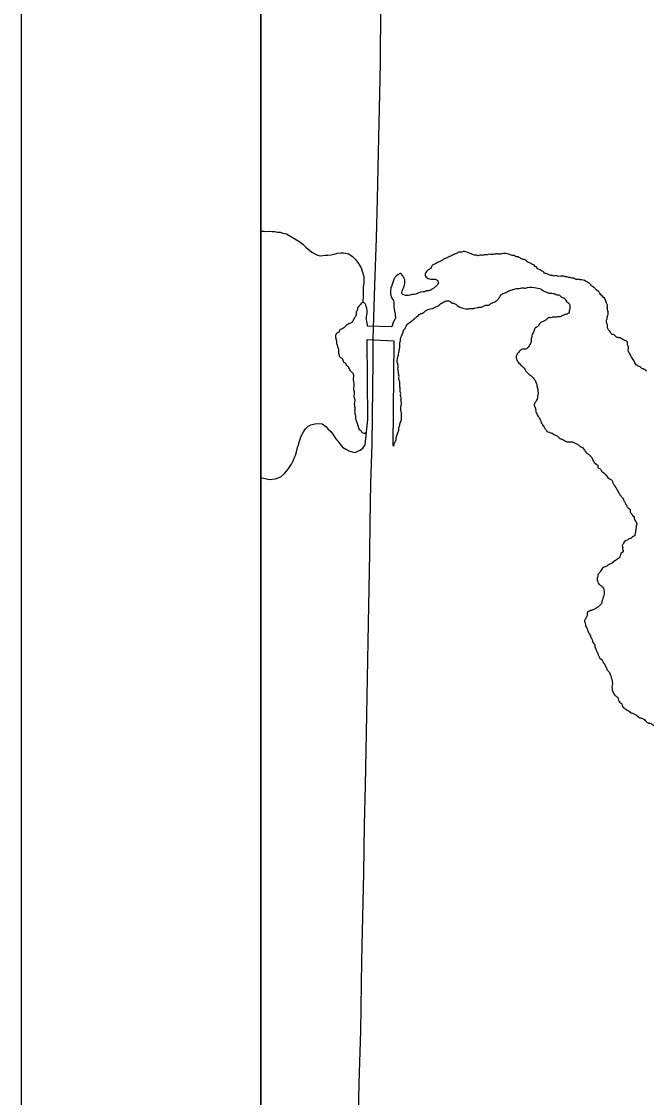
# Model space of a CAD drawing. Extents: x -483 to 680, y 0 to 440.
# Drawn here: x 37.11 to 59.29, y 110.14 to 148.34 of the extents above; entities that cross this region are included whole.
import ezdxf

# ---------------------------------------------------------------- set-up
doc = ezdxf.new("R2010")
doc.units = 0
for name, color, linetype in [('GM_X_Minor_Lake', 7, 'Continuous'), ('GM_X_Minor_River', 7, 'Continuous'), ('GM_X_Township_Road', 7, 'Continuous'), ('SH_Cut_Line', 7, 'Continuous'), ('SH_Text', 7, 'Continuous')]:
    doc.layers.add(name, color=color, linetype=linetype)

msp = doc.modelspace()

# ---------------------------------------------------------------- linework, layer by layer
at = {"layer": 'GM_X_Minor_Lake'}
for p, q in [((50.23, 137.504), (49.394, 137.527)), ((49.404, 134.205), (49.382, 137.052)), ((49.382, 137.052), (50.331, 137.007)), ((50.331, 137.007), (50.29, 133.294))]:
    msp.add_line(p, q, dxfattribs=at)
for points in [[(50.339, 139.22), (50.274, 139.034), (50.239, 138.931), (50.222, 138.897), (50.222, 138.862), (50.205, 138.794), (50.205, 138.776), (50.205, 138.759), (50.205, 138.742), (50.205, 138.707), (50.222, 138.604), (50.24, 138.553), (50.257, 138.518), (50.291, 138.467), (50.309, 138.432), (50.326, 138.363), (50.326, 138.329), (50.326, 138.277), (50.326, 138.209), (50.343, 138.054), (50.36, 138.002), (50.378, 137.968), (50.378, 137.933), (50.378, 137.899), (50.378, 137.864), (50.395, 137.83), (50.378, 137.796), (50.361, 137.761), (50.343, 137.744), (50.326, 137.692), (50.275, 137.606), (50.275, 137.537), (50.23, 137.504)], [(49.354, 133.762), (49.404, 134.205)]]:
    msp.add_lwpolyline(points, dxfattribs=at)
for points in [[(53.128, 140.068), (53.072, 140.088), (52.846, 140.171), (52.789, 140.172), (52.731, 140.155), (52.655, 140.157), (52.598, 140.139), (52.54, 140.103), (52.482, 140.085), (52.424, 140.049), (52.347, 140.013), (52.252, 139.978), (52.194, 139.941), (52.136, 139.924), (51.962, 139.815), (51.905, 139.797), (51.77, 139.725), (51.712, 139.707), (51.673, 139.651), (51.633, 139.576), (51.575, 139.54), (51.458, 139.429), (51.437, 139.335), (51.548, 139.218), (51.642, 139.196), (51.756, 139.193), (51.869, 139.152), (51.904, 139.037), (51.865, 138.981), (51.806, 138.925), (51.709, 138.852), (51.651, 138.815), (51.536, 138.781), (51.479, 138.782), (51.421, 138.746), (51.365, 138.747), (51.02, 138.643), (50.963, 138.644), (50.905, 138.627), (50.677, 138.633), (50.621, 138.672), (50.624, 138.767), (50.644, 138.824), (50.706, 138.993), (50.71, 139.164), (50.692, 139.222), (50.619, 139.338), (50.564, 139.396), (50.467, 139.342), (50.409, 139.306), (50.351, 139.231), (50.339, 139.22)], [(59.294, 135.926), (59.182, 136.005), (59.126, 136.026), (59.07, 136.084), (58.995, 136.105), (58.884, 136.222), (58.848, 136.299), (58.738, 136.473), (58.721, 136.531), (58.665, 136.59), (58.648, 136.666), (58.651, 136.78), (58.616, 136.895), (58.617, 136.952), (58.505, 137.031), (58.449, 137.052), (58.393, 137.091), (58.317, 137.112), (58.204, 137.153), (58.149, 137.212), (58.073, 137.233), (58.018, 137.311), (57.909, 137.485), (57.91, 137.542), (57.875, 137.657), (57.877, 137.733), (57.898, 137.789), (57.899, 137.846), (57.92, 137.903), (57.924, 138.074), (57.906, 138.131), (57.91, 138.264), (57.892, 138.322), (57.856, 138.399), (57.839, 138.456), (57.802, 138.514), (57.636, 138.69), (57.581, 138.767), (57.506, 138.808), (57.469, 138.866), (57.357, 138.945), (57.283, 139.023), (57.171, 139.102), (57.002, 139.164), (56.945, 139.165), (56.888, 139.186), (56.774, 139.189), (56.718, 139.228), (56.642, 139.23), (56.586, 139.251), (56.529, 139.253), (56.472, 139.273), (56.415, 139.275), (56.359, 139.295), (56.131, 139.301), (56.074, 139.322), (56.017, 139.304), (55.96, 139.325), (55.903, 139.327), (55.79, 139.368), (55.734, 139.388), (55.677, 139.409), (55.622, 139.467), (55.565, 139.488), (55.509, 139.528), (55.453, 139.548), (55.397, 139.607), (55.341, 139.646), (55.286, 139.705), (55.229, 139.725), (55.173, 139.765), (55.117, 139.785), (55.005, 139.864), (54.948, 139.885), (54.892, 139.906), (54.835, 139.926), (54.779, 139.966), (54.723, 139.986), (54.666, 139.988), (54.61, 140.027), (54.553, 140.029), (54.44, 140.07), (54.345, 140.092), (54.174, 140.096), (54.117, 140.079), (54.06, 140.08), (53.927, 140.084), (53.851, 140.067), (53.68, 140.072), (53.603, 140.055), (53.546, 140.056), (53.489, 140.039), (53.375, 140.042), (53.317, 140.025), (53.261, 140.045), (53.185, 140.047), (53.128, 140.068)], [(50.476, 133.771), (50.497, 133.828), (50.498, 133.885), (50.539, 133.998), (50.54, 134.055), (50.561, 134.111), (50.574, 134.624), (50.576, 134.681), (50.596, 134.738), (50.598, 134.814), (50.58, 134.871), (50.583, 134.985), (50.566, 135.062), (50.568, 135.138), (50.551, 135.195), (50.554, 135.309), (50.536, 135.367), (50.54, 135.5), (50.506, 135.653), (50.508, 135.767), (50.492, 135.843), (50.493, 135.9), (50.475, 135.958), (50.48, 136.129), (50.462, 136.186), (50.469, 136.433), (50.489, 136.49), (50.491, 136.547), (50.511, 136.622), (50.513, 136.698), (50.534, 136.755), (50.539, 136.945), (50.559, 137.001), (50.561, 137.058), (50.643, 137.284), (50.664, 137.359), (50.703, 137.415), (50.742, 137.471), (50.763, 137.528), (50.938, 137.694), (51.016, 137.749), (51.094, 137.823), (51.171, 137.878), (51.229, 137.933), (51.287, 137.97), (51.345, 137.987), (51.403, 138.024), (51.5, 138.097), (51.672, 138.149), (51.73, 138.167), (51.788, 138.203), (51.845, 138.221), (51.981, 138.312), (52.097, 138.385), (52.211, 138.42), (52.268, 138.418), (52.325, 138.398), (52.381, 138.358), (52.494, 138.317), (52.55, 138.278), (52.606, 138.238), (52.888, 138.135), (52.945, 138.134), (53.022, 138.151), (53.136, 138.147), (53.193, 138.165), (53.289, 138.181), (53.365, 138.198), (53.441, 138.196), (53.538, 138.251), (53.595, 138.268), (53.652, 138.267), (53.71, 138.284), (53.826, 138.357), (53.883, 138.374), (53.941, 138.411), (54.018, 138.466), (54.137, 138.633), (54.214, 138.688), (54.272, 138.706), (54.349, 138.742), (54.445, 138.796), (54.522, 138.813), (54.636, 138.848), (54.713, 138.865), (54.789, 138.863), (54.865, 138.88), (54.998, 138.876), (55.075, 138.893), (55.379, 138.885), (55.605, 138.803), (55.661, 138.763), (55.774, 138.722), (55.83, 138.701), (55.887, 138.7), (55.982, 138.678), (56.058, 138.676)], [(56.058, 138.676), (56.114, 138.636), (56.171, 138.635), (56.283, 138.556), (56.339, 138.535), (56.414, 138.476), (56.45, 138.399), (56.506, 138.36), (56.561, 138.301), (56.579, 138.244), (56.577, 138.187), (56.576, 138.129), (56.555, 138.073), (56.554, 138.016), (56.438, 137.943), (56.323, 137.908), (56.265, 137.872), (56.189, 137.855), (56.132, 137.856), (56.074, 137.839), (55.96, 137.842), (55.903, 137.825), (55.846, 137.826), (55.73, 137.753), (55.652, 137.699), (55.595, 137.681), (55.478, 137.57), (55.419, 137.496), (55.342, 137.46), (55.301, 137.347), (55.221, 137.197), (55.22, 137.14), (55.199, 137.083), (55.198, 137.026), (55.196, 136.969), (55.176, 136.913), (55.058, 136.745), (55, 136.709), (54.886, 136.712), (54.828, 136.675), (54.769, 136.62), (54.69, 136.508), (54.67, 136.452), (54.668, 136.395), (54.686, 136.337), (54.74, 136.24), (54.796, 136.182), (54.851, 136.123), (54.908, 136.084), (55.017, 135.929), (55.129, 135.812), (55.185, 135.772), (55.296, 135.655), (55.351, 135.577), (55.368, 135.52), (55.405, 135.462), (55.403, 135.405), (55.438, 135.29), (55.436, 135.195), (55.453, 135.137), (55.433, 135.081), (55.431, 135.024), (55.37, 134.854), (55.331, 134.799), (55.31, 134.742), (55.345, 134.627), (55.362, 134.55), (55.361, 134.494), (55.397, 134.435), (55.415, 134.378), (55.451, 134.32), (55.524, 134.204), (55.542, 134.146), (55.578, 134.069), (55.688, 133.895), (55.761, 133.798), (55.836, 133.758), (55.893, 133.738), (55.986, 133.697), (56.061, 133.657), (56.118, 133.636), (56.174, 133.578), (56.229, 133.538), (56.324, 133.498), (56.399, 133.458), (56.511, 133.416), (56.682, 133.412), (56.757, 133.372), (56.814, 133.351), (56.87, 133.311), (56.944, 133.252), (57.019, 133.212), (57.075, 133.154), (57.111, 133.096), (57.204, 132.998), (57.279, 132.939), (57.352, 132.861)], [(49.394, 137.527), (49.378, 137.642), (49.361, 137.699), (49.372, 138.136), (49.337, 138.251), (49.319, 138.309), (49.226, 138.368), (49.109, 138.258), (49.03, 138.145), (49.029, 138.089), (48.989, 138.033), (48.987, 137.957), (48.946, 137.844), (48.907, 137.788), (48.886, 137.731), (48.847, 137.675), (48.769, 137.62), (48.692, 137.584), (48.634, 137.548), (48.518, 137.437), (48.402, 137.383), (48.382, 137.327), (48.304, 137.272), (48.265, 137.216), (48.262, 137.102), (48.279, 137.044)], [(48.279, 137.044), (48.297, 136.968), (48.295, 136.911), (48.313, 136.853), (48.33, 136.796), (48.365, 136.681), (48.362, 136.567), (48.379, 136.49), (48.434, 136.413), (48.49, 136.373), (48.544, 136.258), (48.6, 136.218), (48.655, 136.122), (48.711, 136.082), (48.728, 136.024), (48.765, 135.966), (48.82, 135.908), (48.876, 135.849), (48.893, 135.792), (48.888, 135.564), (48.905, 135.506), (48.899, 135.278), (48.916, 135.202), (48.911, 135.012), (48.929, 134.954), (48.923, 134.707), (48.94, 134.631), (48.935, 134.46), (48.952, 134.383), (48.969, 134.288), (48.967, 134.231), (49.003, 134.135), (49.073, 133.905), (49.109, 133.847), (49.165, 133.807), (49.202, 133.749), (49.259, 133.729), (49.335, 133.745), (49.354, 133.762)], [(50.29, 133.294), (50.33, 133.262), (50.331, 133.319), (50.352, 133.376), (50.392, 133.469), (50.413, 133.526), (50.414, 133.583), (50.435, 133.639), (50.455, 133.696), (50.476, 133.771)], [(57.352, 132.861), (57.407, 132.745), (57.443, 132.688), (57.499, 132.629), (57.573, 132.57), (57.572, 132.513), (57.646, 132.454), (57.72, 132.357), (57.776, 132.317), (57.979, 132.103), (58.073, 132.043), (58.09, 131.985), (58.145, 131.889), (58.254, 131.696), (58.327, 131.58), (58.382, 131.502), (58.456, 131.405), (58.492, 131.328), (58.528, 131.27), (58.564, 131.193), (58.601, 131.135), (58.656, 131.057), (58.712, 131.018), (58.71, 130.942), (58.765, 130.864), (58.801, 130.806), (58.857, 130.748), (58.855, 130.691), (58.928, 130.575), (58.946, 130.517), (58.944, 130.46), (58.923, 130.385), (58.922, 130.328), (58.901, 130.252), (58.9, 130.195), (58.879, 130.139), (58.878, 130.082), (58.801, 130.046), (58.742, 129.99), (58.685, 129.973), (58.627, 129.936), (58.55, 129.901), (58.491, 129.845), (58.471, 129.789), (58.431, 129.733), (58.449, 129.675), (58.447, 129.618), (58.465, 129.561), (58.445, 129.504), (58.386, 129.449), (58.325, 129.298), (58.267, 129.262), (58.17, 129.188), (58.112, 129.152), (58.054, 129.097), (57.996, 129.079), (57.939, 129.043), (57.881, 129.006), (57.765, 128.952), (57.707, 128.897), (57.667, 128.822), (57.608, 128.748), (57.568, 128.692), (57.567, 128.635), (57.546, 128.578), (57.544, 128.502), (57.562, 128.445), (57.598, 128.368), (57.654, 128.328), (57.728, 128.269), (57.765, 128.211), (57.783, 128.153), (57.778, 127.963), (57.757, 127.907), (57.736, 127.813), (57.715, 127.756), (57.694, 127.681), (57.635, 127.606), (57.538, 127.533), (57.422, 127.46), (57.308, 127.425), (57.231, 127.389), (57.191, 127.333), (57.19, 127.276), (57.149, 127.182), (57.129, 127.126), (57.089, 127.07), (57.107, 127.012), (57.124, 126.936), (57.141, 126.878), (57.177, 126.801), (57.213, 126.705), (57.231, 126.648), (57.304, 126.532), (57.321, 126.474), (57.358, 126.416), (57.375, 126.358)], [(57.375, 126.358), (57.393, 126.301), (57.466, 126.185), (57.464, 126.128), (57.5, 126.051), (57.518, 125.993), (57.554, 125.935), (57.572, 125.878), (57.681, 125.704), (57.737, 125.645), (57.754, 125.588), (57.81, 125.529), (57.827, 125.472), (57.864, 125.414), (57.881, 125.356), (57.936, 125.278), (58.01, 125.162), (58.045, 125.047), (58.062, 124.971), (58.079, 124.913), (58.072, 124.628), (58.089, 124.571), (58.199, 124.397), (58.273, 124.338), (58.345, 124.165), (58.42, 124.106), (58.437, 124.048), (58.548, 123.931), (58.604, 123.891), (58.661, 123.871), (58.716, 123.812), (58.773, 123.792), (58.867, 123.751), (58.96, 123.692), (59.035, 123.633), (59.091, 123.612), (59.204, 123.571), (59.26, 123.512), (59.372, 123.433), (59.447, 123.412), (59.541, 123.353), (59.597, 123.332), (59.654, 123.33), (59.73, 123.309), (59.863, 123.325), (59.939, 123.323), (59.996, 123.34), (60.053, 123.338), (60.111, 123.356), (60.226, 123.391), (60.417, 123.424), (60.493, 123.441), (60.569, 123.42), (60.683, 123.435), (60.759, 123.414), (60.892, 123.411), (60.967, 123.39), (61.042, 123.349), (61.098, 123.31), (61.174, 123.289), (61.23, 123.249), (61.323, 123.171), (61.359, 123.113), (61.434, 123.054), (61.451, 122.977), (61.506, 122.919), (61.562, 122.879), (61.637, 122.82), (61.712, 122.78), (61.825, 122.739), (61.937, 122.66), (61.994, 122.658), (62.069, 122.637), (62.126, 122.617), (62.259, 122.613), (62.315, 122.592), (62.505, 122.587), (62.62, 122.603), (62.811, 122.655), (62.869, 122.691), (62.945, 122.708), (63.174, 122.74), (63.195, 122.796), (63.29, 122.813), (63.482, 122.884), (63.539, 122.882), (63.597, 122.919), (63.75, 122.952), (64.152, 123.074), (64.173, 123.131), (64.345, 123.183), (64.422, 123.2), (64.858, 123.188), (65.029, 123.164), (65.086, 123.163), (65.161, 123.142), (65.274, 123.101)]]:
    msp.add_spline(points, degree=3, dxfattribs=at)
at = {"layer": 'GM_X_Minor_River'}
for points in [[(45.608, 140.901), (45.626, 140.901), (45.722, 140.901), (45.817, 140.881), (45.912, 140.9), (46.007, 140.881), (46.102, 140.881), (46.197, 140.861)], [(46.197, 140.861), (46.292, 140.861), (46.387, 140.823), (46.52, 140.803), (46.615, 140.746), (46.957, 140.536), (47.09, 140.44), (47.204, 140.326), (47.412, 140.154), (47.526, 140.097), (47.621, 140.04), (47.735, 140.02), (47.887, 140.039), (47.983, 140.039), (48.097, 140.057), (48.211, 140.076), (48.325, 140.114), (48.439, 140.133), (48.534, 140.132), (48.724, 140.094), (48.857, 139.998), (48.952, 139.903), (49.047, 139.789), (49.104, 139.693), (49.161, 139.598), (49.217, 139.446), (49.255, 139.275), (49.255, 139.18), (49.255, 139.066), (49.236, 138.914), (49.235, 138.761), (49.235, 138.609), (49.226, 138.368)], [(45.608, 132.15), (45.763, 132.118), (45.896, 132.08), (46.124, 132.098), (46.315, 132.174), (46.448, 132.287), (46.524, 132.382), (46.6, 132.477), (46.696, 132.629), (46.753, 132.743), (46.791, 132.838), (46.829, 132.933), (46.868, 133.065), (46.906, 133.217), (46.944, 133.312), (46.982, 133.445), (47.04, 133.616), (47.116, 133.768), (47.192, 133.882), (47.287, 133.977), (47.383, 134.015), (47.516, 134.052), (47.649, 134.071), (47.782, 134.051), (47.915, 133.956), (47.991, 133.861), (48.086, 133.784), (48.18, 133.651), (48.256, 133.537), (48.332, 133.441), (48.408, 133.346), (48.503, 133.232), (48.617, 133.156), (48.731, 133.098), (48.845, 133.06), (48.94, 133.041)], [(48.94, 133.041), (49.13, 133.116), (49.225, 133.192), (49.302, 133.306), (49.353, 133.761)]]:
    msp.add_lwpolyline(points, dxfattribs=at)
at = {"layer": 'GM_X_Township_Road'}
msp.add_lwpolyline([(49.026, 107.219), (49.096, 110.641), (49.149, 112.506), (49.193, 114.995), (49.264, 118.104), (49.288, 119.815), (49.317, 121.214), (49.355, 123.081), (49.431, 126.968), (49.469, 129.457), (49.485, 130.545), (49.514, 131.944), (49.554, 133.342), (49.586, 136.296), (49.589, 137.073), (49.616, 137.847), (49.654, 138.963), (49.713, 140.647), (49.75, 142.045), (49.795, 144.221), (49.828, 145.777), (49.847, 146.864), (49.868, 148.884)], dxfattribs=at)
at = {"layer": 'SH_Cut_Line'}
msp.add_lwpolyline([(45.608, 281.486), (45.608, 55.95), (373.798, 55.95)], dxfattribs=at)
at = {"layer": 'SH_Text'}
for points in [[(37.108, 404.45), (394.108, 404.45), (394.108, 47.45), (37.108, 47.45)], [(45.608, 395.95), (385.608, 395.95), (385.608, 55.95), (45.608, 55.95)]]:
    msp.add_lwpolyline(points, close=True, dxfattribs=at)

doc.saveas('drawing.dxf')
